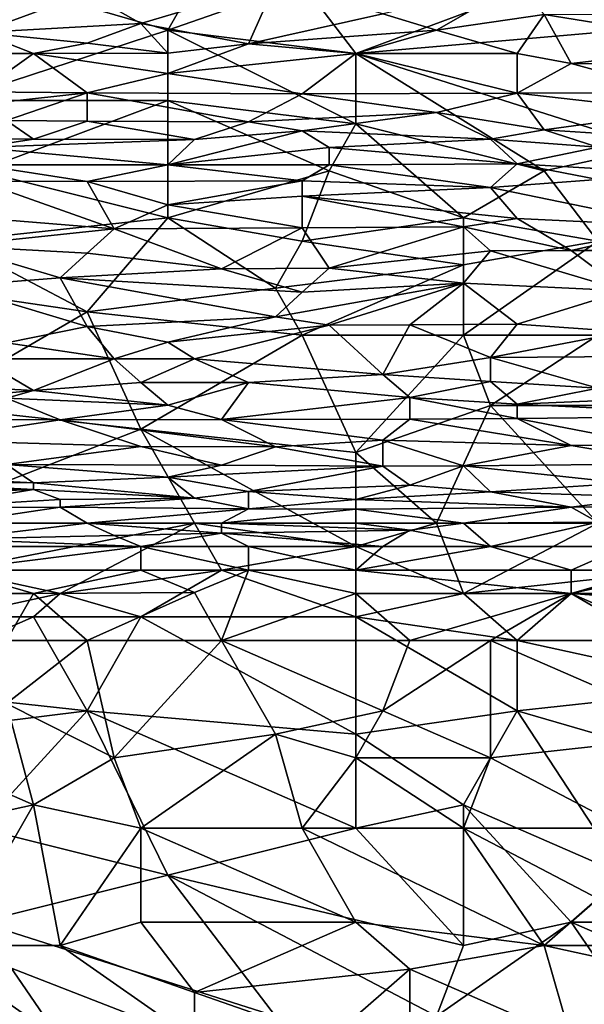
# Model space of a CAD drawing. Extents: x -161 to 11, y -10 to 160.
# Tile 269 of 499: x 0.0028 to 0.0967, y 0.069 to 0.2328. Entities that reach past the tile are written whole.
import ezdxf

# ---------------------------------------------------------------- set-up
doc = ezdxf.new("R2010")
doc.units = 0
doc.header["$MEASUREMENT"] = 0
doc.layers.get('0').update_dxf_attribs({"linetype": 'CONTINUOUS'})

msp = doc.modelspace()

# ---------------------------------------------------------------- linework, layer by layer
for points in [[(0.02739, 0.23107, 0.2692), (-0.00838, 0.21935, 0.26913), (0.00057, 0.23888, 0.26919)], [(-0.0039, 0.23909, 0.63555), (-0.0039, 0.23065, 0.61602), (0.01398, 0.23728, 0.63164)], [(0.00057, 0.23888, 0.26919), (0.03186, 0.23888, 0.26917), (0.02739, 0.23107, 0.2692)], [(0.01398, 0.23728, 0.63164), (0.02292, 0.23217, 0.61992), (0.04528, 0.23888, 0.63561)], [(0.02292, 0.23217, 0.61992), (0.04081, 0.22879, 0.61211), (0.04528, 0.23888, 0.63561)], [(0.02739, 0.23107, 0.2692), (0.03186, 0.23888, 0.26917), (0.04975, 0.23888, 0.26916)], [(0.05869, 0.22716, 0.26915), (0.02739, 0.23107, 0.2692), (0.04975, 0.23888, 0.26916)], [(0.06316, 0.23374, 0.62383), (0.04528, 0.23888, 0.63561), (0.04081, 0.22879, 0.61211)], [(0.04975, 0.23888, 0.26916), (0.08999, 0.23888, 0.26913), (0.05869, 0.22716, 0.26915)], [(0.08999, 0.23888, 0.26913), (0.1034, 0.23107, 0.26917), (0.05869, 0.22716, 0.26915)], [(0.0721, 0.23107, 0.6176), (0.08552, 0.23873, 0.63555), (0.06316, 0.23374, 0.62383)], [(0.0721, 0.23107, 0.6176), (0.08999, 0.23367, 0.62383), (0.08552, 0.23873, 0.63555)], [(0.08999, 0.23888, 0.26913), (0.10787, 0.23888, 0.26913), (0.1034, 0.23107, 0.26917)], [(0.02292, 0.23217, 0.61992), (0.01398, 0.23728, 0.63164), (-0.0039, 0.23065, 0.61602)], [(0.06316, 0.23374, 0.62383), (0.04081, 0.22879, 0.61211), (0.0721, 0.23107, 0.6176)], [(0.08552, 0.22716, 0.60831), (0.08999, 0.23367, 0.62383), (0.0721, 0.23107, 0.6176)], [(0.08552, 0.22716, 0.60831), (0.09446, 0.22548, 0.6043), (0.08999, 0.23367, 0.62383)], [(0.08999, 0.23367, 0.62383), (0.12128, 0.22863, 0.61211), (0.12128, 0.23354, 0.62383)], [(0.12128, 0.22863, 0.61211), (0.08999, 0.23367, 0.62383), (0.09446, 0.22548, 0.6043)], [(0.02739, 0.23107, 0.2692), (0.02739, 0.21935, 0.26914), (-0.00838, 0.21935, 0.26913)], [(0.02292, 0.23217, 0.61992), (-0.0039, 0.23065, 0.61602), (0.01398, 0.22886, 0.61211)], [(0.01398, 0.22886, 0.61211), (0.02739, 0.22721, 0.60821), (0.02292, 0.23217, 0.61992)], [(0.04081, 0.22879, 0.61211), (0.02292, 0.23217, 0.61992), (0.02739, 0.22721, 0.60821)], [(0.05869, 0.22716, 0.26915), (0.05869, 0.21544, 0.2691), (0.02739, 0.23107, 0.2692)], [(0.05869, 0.21544, 0.2691), (0.02739, 0.21935, 0.26914), (0.02739, 0.23107, 0.2692)], [(0.0721, 0.23107, 0.6176), (0.04081, 0.22879, 0.61211), (0.05869, 0.22716, 0.60823)], [(0.0721, 0.23107, 0.6176), (0.05869, 0.22716, 0.60823), (0.08552, 0.22716, 0.60831)], [(0.05869, 0.22716, 0.26915), (0.1034, 0.23107, 0.26917), (0.10787, 0.21154, 0.26909)], [(0.00504, 0.22716, 0.60783), (-0.0039, 0.23065, 0.61602), (-0.01285, 0.22716, 0.60746)], [(-0.0039, 0.23065, 0.61602), (0.00504, 0.22716, 0.60783), (0.01398, 0.22886, 0.61211)], [(0.02739, 0.22721, 0.60821), (0.01398, 0.22886, 0.61211), (0.00504, 0.22716, 0.60783)], [(0.02739, 0.22721, 0.60821), (0.02739, 0.22384, 0.60039), (0.04081, 0.22879, 0.61211)], [(0.05869, 0.22716, 0.60823), (0.04081, 0.22879, 0.61211), (0.02739, 0.22384, 0.60039)], [(0.09446, 0.22548, 0.6043), (0.11681, 0.22546, 0.6043), (0.12128, 0.22863, 0.61211)], [(-0.01285, 0.22716, 0.60746), (-0.0039, 0.22076, 0.59258), (0.00504, 0.22716, 0.60783)], [(-0.0039, 0.22076, 0.59258), (0.01398, 0.2206, 0.59258), (0.00504, 0.22716, 0.60783)], [(0.00504, 0.22716, 0.60783), (0.02739, 0.22384, 0.60039), (0.02739, 0.22721, 0.60821)], [(0.00504, 0.22716, 0.60783), (0.01398, 0.2206, 0.59258), (0.02739, 0.22384, 0.60039)], [(0.02739, 0.22384, 0.60039), (0.04975, 0.22047, 0.59258), (0.05869, 0.22716, 0.60823)], [(0.05869, 0.22716, 0.60823), (0.04975, 0.22047, 0.59258), (0.08552, 0.22058, 0.59258)], [(0.05869, 0.22716, 0.60823), (0.08552, 0.22058, 0.59258), (0.08552, 0.22716, 0.60831)], [(0.05869, 0.21544, 0.2691), (0.05869, 0.22716, 0.26915), (0.08999, 0.20763, 0.26908)], [(0.10787, 0.21154, 0.26909), (0.08999, 0.20763, 0.26908), (0.05869, 0.22716, 0.26915)], [(0.08552, 0.22716, 0.60831), (0.08552, 0.22058, 0.59258), (0.09446, 0.22548, 0.6043)], [(0.11234, 0.22064, 0.59258), (0.09446, 0.22548, 0.6043), (0.08552, 0.22058, 0.59258)], [(0.11234, 0.22064, 0.59258), (0.11681, 0.22546, 0.6043), (0.09446, 0.22548, 0.6043)], [(0.02739, 0.22384, 0.60039), (0.01398, 0.2206, 0.59258), (0.04975, 0.22047, 0.59258)], [(-0.0039, 0.22076, 0.59258), (-0.01285, 0.21767, 0.58477), (0.01398, 0.2206, 0.59258)], [(-0.01285, 0.21767, 0.58477), (0.00057, 0.21599, 0.58086), (0.01398, 0.2206, 0.59258)], [(0.01398, 0.21589, 0.58086), (0.01398, 0.2206, 0.59258), (0.00057, 0.21599, 0.58086)], [(0.01398, 0.2206, 0.59258), (0.04081, 0.21579, 0.58086), (0.04975, 0.22047, 0.59258)], [(0.01398, 0.2206, 0.59258), (0.01398, 0.21589, 0.58086), (0.04081, 0.21579, 0.58086)], [(0.04975, 0.22047, 0.59258), (0.04081, 0.21579, 0.58086), (0.0721, 0.21737, 0.58477)], [(0.08552, 0.22058, 0.59258), (0.04975, 0.22047, 0.59258), (0.0721, 0.21737, 0.58477)], [(0.0721, 0.21737, 0.58477), (0.08999, 0.21444, 0.57696), (0.08552, 0.22058, 0.59258)], [(0.08552, 0.22058, 0.59258), (0.11234, 0.21753, 0.58477), (0.11234, 0.22064, 0.59258)], [(0.08552, 0.22058, 0.59258), (0.08999, 0.21444, 0.57696), (0.11234, 0.21753, 0.58477)], [(0.02739, 0.21935, 0.26914), (-0.0039, 0.20763, 0.26909), (-0.00838, 0.21935, 0.26913)], [(-0.0039, 0.20763, 0.26909), (0.02739, 0.21935, 0.26914), (0.02739, 0.19982, 0.26902)], [(0.02739, 0.21935, 0.26914), (0.05869, 0.21544, 0.2691), (0.05422, 0.20763, 0.26909)], [(0.05422, 0.20763, 0.26909), (0.02739, 0.19982, 0.26902), (0.02739, 0.21935, 0.26914)], [(0.04081, 0.21579, 0.58086), (0.04975, 0.21429, 0.57696), (0.0721, 0.21737, 0.58477)], [(0.04975, 0.21429, 0.57696), (0.08104, 0.21293, 0.57305), (0.0721, 0.21737, 0.58477)], [(0.08999, 0.21444, 0.57696), (0.0721, 0.21737, 0.58477), (0.08104, 0.21293, 0.57305)], [(0.08999, 0.21444, 0.57696), (0.11234, 0.213, 0.57305), (0.11234, 0.21753, 0.58477)], [(-0.0039, 0.21296, 0.57305), (0.00504, 0.21291, 0.57305), (0.00057, 0.21599, 0.58086)], [(0.00057, 0.21599, 0.58086), (0.00504, 0.21291, 0.57305), (0.01398, 0.21589, 0.58086)], [(0.03186, 0.21286, 0.57305), (0.01398, 0.21589, 0.58086), (0.00504, 0.21291, 0.57305)], [(0.01398, 0.21589, 0.58086), (0.03186, 0.21286, 0.57305), (0.04081, 0.21579, 0.58086)], [(0.04975, 0.21429, 0.57696), (0.04081, 0.21579, 0.58086), (0.03186, 0.21286, 0.57305)], [(0.05869, 0.21544, 0.2691), (0.07657, 0.19982, 0.26898), (0.05422, 0.20763, 0.26909)], [(0.08999, 0.20763, 0.26908), (0.07657, 0.19982, 0.26898), (0.05869, 0.21544, 0.2691)], [(0.02739, 0.20861, 0.56133), (0.05422, 0.21154, 0.56959), (0.04975, 0.21429, 0.57696)], [(0.03186, 0.21286, 0.57305), (0.02739, 0.20861, 0.56133), (0.04975, 0.21429, 0.57696)], [(0.08104, 0.21293, 0.57305), (0.04975, 0.21429, 0.57696), (0.05422, 0.21154, 0.56959)], [(0.08999, 0.21444, 0.57696), (0.08104, 0.21293, 0.57305), (0.09893, 0.21155, 0.56914)], [(0.08999, 0.21444, 0.57696), (0.09893, 0.21155, 0.56914), (0.11234, 0.213, 0.57305)], [(-0.0039, 0.21296, 0.57305), (-0.0039, 0.21154, 0.56929), (0.00504, 0.21291, 0.57305)], [(-0.0039, 0.21154, 0.56929), (0.03186, 0.21286, 0.57305), (0.00504, 0.21291, 0.57305)], [(-0.0039, 0.21154, 0.56929), (0.02739, 0.20861, 0.56133), (0.03186, 0.21286, 0.57305)], [(-0.0039, 0.21154, 0.56929), (-0.0039, 0.20865, 0.56133), (0.02739, 0.20861, 0.56133)], [(0.02739, 0.20861, 0.56133), (0.05422, 0.20863, 0.56133), (0.05422, 0.21154, 0.56959)], [(0.08552, 0.20878, 0.56133), (0.08104, 0.21293, 0.57305), (0.05422, 0.21154, 0.56959)], [(0.05422, 0.21154, 0.56959), (0.05422, 0.20863, 0.56133), (0.08552, 0.20878, 0.56133)], [(0.09893, 0.21155, 0.56914), (0.08104, 0.21293, 0.57305), (0.08552, 0.20878, 0.56133)], [(0.08552, 0.20878, 0.56133), (0.10787, 0.20746, 0.55742), (0.09893, 0.21155, 0.56914)], [(0.09893, 0.19591, 0.26891), (0.08999, 0.20763, 0.26908), (0.10787, 0.21154, 0.26909)], [(0.02739, 0.20861, 0.56133), (-0.0039, 0.20865, 0.56133), (0.01398, 0.20589, 0.55352)], [(0.01398, 0.20589, 0.55352), (-0.0039, 0.20865, 0.56133), (-0.0039, 0.20592, 0.55352)], [(0.02739, 0.20861, 0.56133), (0.01398, 0.20589, 0.55352), (0.04975, 0.206, 0.55352)], [(0.02739, 0.20861, 0.56133), (0.04975, 0.206, 0.55352), (0.05422, 0.20863, 0.56133)], [(0.05422, 0.20863, 0.56133), (0.04975, 0.206, 0.55352), (0.08104, 0.20484, 0.54961)], [(0.08104, 0.20484, 0.54961), (0.08552, 0.20878, 0.56133), (0.05422, 0.20863, 0.56133)], [(0.08552, 0.20878, 0.56133), (0.08104, 0.20484, 0.54961), (0.09893, 0.20617, 0.55352)], [(0.08552, 0.20878, 0.56133), (0.09893, 0.20617, 0.55352), (0.10787, 0.20746, 0.55742)], [(0.02739, 0.19982, 0.26902), (-0.00838, 0.19591, 0.26895), (-0.0039, 0.20763, 0.26909)], [(0.02739, 0.19982, 0.26902), (0.05422, 0.20763, 0.26909), (0.04975, 0.19591, 0.26895)], [(0.07657, 0.19982, 0.26898), (0.04975, 0.19591, 0.26895), (0.05422, 0.20763, 0.26909)], [(0.07657, 0.19982, 0.26898), (0.08999, 0.20763, 0.26908), (0.09893, 0.19591, 0.26891)], [(-0.01285, 0.20055, 0.53789), (0.01845, 0.198, 0.53008), (-0.0039, 0.20592, 0.55352)], [(-0.0039, 0.20592, 0.55352), (0.01845, 0.198, 0.53008), (0.01398, 0.20589, 0.55352)], [(0.04975, 0.206, 0.55352), (0.01398, 0.20589, 0.55352), (0.02739, 0.202, 0.5418)], [(0.01398, 0.20589, 0.55352), (0.01845, 0.198, 0.53008), (0.02739, 0.202, 0.5418)], [(0.04975, 0.20343, 0.54571), (0.04975, 0.206, 0.55352), (0.02739, 0.202, 0.5418)], [(0.04975, 0.206, 0.55352), (0.04975, 0.20343, 0.54571), (0.08104, 0.20484, 0.54961)], [(0.04975, 0.20343, 0.54571), (0.08552, 0.19971, 0.53399), (0.08104, 0.20484, 0.54961)], [(0.11234, 0.19842, 0.53008), (0.09893, 0.20617, 0.55352), (0.08104, 0.20484, 0.54961)], [(0.08104, 0.20484, 0.54961), (0.08552, 0.19971, 0.53399), (0.11234, 0.19842, 0.53008)], [(0.02739, 0.202, 0.5418), (0.04975, 0.19817, 0.53008), (0.04975, 0.20343, 0.54571)], [(0.04975, 0.20343, 0.54571), (0.07657, 0.19834, 0.53008), (0.08552, 0.19971, 0.53399)], [(0.07657, 0.19834, 0.53008), (0.04975, 0.20343, 0.54571), (0.04975, 0.19817, 0.53008)], [(0.02739, 0.202, 0.5418), (0.01845, 0.198, 0.53008), (0.04975, 0.19817, 0.53008)], [(-0.01285, 0.20055, 0.53789), (-0.00838, 0.19516, 0.52227), (0.01845, 0.198, 0.53008)], [(0.02739, 0.19982, 0.26902), (0.01398, 0.18419, 0.26854), (-0.00838, 0.19591, 0.26895)], [(0.04528, 0.1881, 0.26869), (0.01398, 0.18419, 0.26854), (0.02739, 0.19982, 0.26902)], [(0.04975, 0.19591, 0.26895), (0.04528, 0.1881, 0.26869), (0.02739, 0.19982, 0.26902)], [(0.07657, 0.19982, 0.26898), (0.07657, 0.19201, 0.2688), (0.04975, 0.19591, 0.26895)], [(0.07657, 0.19834, 0.53008), (0.04975, 0.19817, 0.53008), (0.05422, 0.19145, 0.51055)], [(0.08104, 0.19434, 0.51836), (0.07657, 0.19834, 0.53008), (0.05422, 0.19145, 0.51055)], [(0.09893, 0.19591, 0.26891), (0.07657, 0.19201, 0.2688), (0.07657, 0.19982, 0.26898)], [(0.07657, 0.19834, 0.53008), (0.09446, 0.19441, 0.51836), (0.08552, 0.19971, 0.53399)], [(0.09446, 0.19441, 0.51836), (0.07657, 0.19834, 0.53008), (0.08104, 0.19434, 0.51836)], [(0.08552, 0.19971, 0.53399), (0.09446, 0.19441, 0.51836), (0.11234, 0.19842, 0.53008)], [(0.11234, 0.19842, 0.53008), (0.09446, 0.19441, 0.51836), (0.12576, 0.19438, 0.51836)], [(0.01398, 0.19392, 0.51836), (0.01845, 0.198, 0.53008), (-0.00838, 0.19516, 0.52227)], [(0.01398, 0.19392, 0.51836), (0.03633, 0.19134, 0.51055), (0.01845, 0.198, 0.53008)], [(0.01845, 0.198, 0.53008), (0.03633, 0.19134, 0.51055), (0.04975, 0.19817, 0.53008)], [(0.03633, 0.19134, 0.51055), (0.05422, 0.19145, 0.51055), (0.04975, 0.19817, 0.53008)], [(-0.01285, 0.1881, 0.26867), (-0.00838, 0.19591, 0.26895), (0.01398, 0.18419, 0.26854)], [(-0.00838, 0.19516, 0.52227), (0.00951, 0.18984, 0.50664), (0.01398, 0.19392, 0.51836)], [(-0.00838, 0.19516, 0.52227), (-0.00838, 0.18845, 0.50274), (0.00951, 0.18984, 0.50664)], [(0.07657, 0.19201, 0.2688), (0.04528, 0.1881, 0.26869), (0.04975, 0.19591, 0.26895)], [(0.09893, 0.19591, 0.26891), (0.09893, 0.18029, 0.26828), (0.07657, 0.18029, 0.26831)], [(0.07657, 0.18029, 0.26831), (0.07657, 0.19201, 0.2688), (0.09893, 0.19591, 0.26891)], [(0.03633, 0.19134, 0.51055), (0.01398, 0.19392, 0.51836), (0.00951, 0.18984, 0.50664)], [(0.05422, 0.19145, 0.51055), (0.07657, 0.18896, 0.50274), (0.08104, 0.19434, 0.51836)], [(0.08104, 0.19434, 0.51836), (0.07657, 0.18896, 0.50274), (0.1034, 0.18768, 0.49883)], [(0.08104, 0.19434, 0.51836), (0.1034, 0.18768, 0.49883), (0.09446, 0.19441, 0.51836)], [(0.09446, 0.19441, 0.51836), (0.1034, 0.18768, 0.49883), (0.12576, 0.19438, 0.51836)], [(0.04975, 0.18029, 0.26832), (0.04528, 0.1881, 0.26869), (0.07657, 0.19201, 0.2688)], [(0.07657, 0.19201, 0.2688), (0.07657, 0.18029, 0.26831), (0.04975, 0.18029, 0.26832)], [(0.03633, 0.19134, 0.51055), (0.00951, 0.18984, 0.50664), (0.04975, 0.18747, 0.49883)], [(0.04975, 0.18747, 0.49883), (0.05422, 0.19145, 0.51055), (0.03633, 0.19134, 0.51055)], [(0.05422, 0.19145, 0.51055), (0.04975, 0.18747, 0.49883), (0.07657, 0.18896, 0.50274)], [(0.01398, 0.18172, 0.48321), (0.00951, 0.18984, 0.50664), (-0.00838, 0.18845, 0.50274)], [(0.01398, 0.18172, 0.48321), (-0.00838, 0.18845, 0.50274), (0.00057, 0.17904, 0.47539)], [(0.00951, 0.18984, 0.50664), (0.04528, 0.18337, 0.48711), (0.04975, 0.18747, 0.49883)], [(0.04528, 0.18337, 0.48711), (0.00951, 0.18984, 0.50664), (0.01398, 0.18172, 0.48321)], [(0.04975, 0.18747, 0.49883), (0.04528, 0.18337, 0.48711), (0.07657, 0.18896, 0.50274)], [(0.04528, 0.18337, 0.48711), (0.05422, 0.18196, 0.48321), (0.07657, 0.18896, 0.50274)], [(0.05422, 0.18196, 0.48321), (0.06763, 0.18203, 0.48321), (0.07657, 0.18896, 0.50274)], [(0.08552, 0.18214, 0.48321), (0.07657, 0.18896, 0.50274), (0.06763, 0.18203, 0.48321)], [(0.1034, 0.18768, 0.49883), (0.07657, 0.18896, 0.50274), (0.08552, 0.18214, 0.48321)], [(0.01398, 0.18419, 0.26854), (-0.01285, 0.16857, 0.26774), (-0.01285, 0.1881, 0.26867)], [(0.04528, 0.1881, 0.26869), (0.04975, 0.18029, 0.26832), (0.01398, 0.18419, 0.26854)], [(0.1034, 0.18083, 0.4793), (0.1034, 0.18768, 0.49883), (0.08552, 0.18214, 0.48321)], [(-0.01285, 0.16857, 0.26774), (0.01398, 0.18419, 0.26854), (0.02292, 0.16466, 0.26751)], [(0.04975, 0.18029, 0.26832), (0.02292, 0.16466, 0.26751), (0.01398, 0.18419, 0.26854)], [(0.01398, 0.18172, 0.48321), (0.02739, 0.17912, 0.47539), (0.04528, 0.18337, 0.48711)], [(0.05422, 0.18196, 0.48321), (0.04528, 0.18337, 0.48711), (0.02739, 0.17912, 0.47539)], [(0.02739, 0.17912, 0.47539), (0.03184, 0.17638, 0.46758), (0.05422, 0.18196, 0.48321)], [(0.06316, 0.17377, 0.45977), (0.05422, 0.18196, 0.48321), (0.03184, 0.17638, 0.46758)], [(0.05422, 0.18196, 0.48321), (0.06316, 0.17377, 0.45977), (0.06763, 0.18203, 0.48321)], [(0.08104, 0.17658, 0.46758), (0.06763, 0.18203, 0.48321), (0.06316, 0.17377, 0.45977)], [(0.06763, 0.18203, 0.48321), (0.08104, 0.17658, 0.46758), (0.08552, 0.18214, 0.48321)], [(0.08552, 0.18214, 0.48321), (0.08104, 0.17658, 0.46758), (0.1034, 0.18083, 0.4793)], [(0.00057, 0.17904, 0.47539), (0.01845, 0.17638, 0.46764), (0.01398, 0.18172, 0.48321)], [(0.01398, 0.18172, 0.48321), (0.01845, 0.17638, 0.46764), (0.02739, 0.17912, 0.47539)], [(0.02292, 0.16466, 0.26751), (0.04975, 0.18029, 0.26832), (0.05869, 0.16076, 0.26725)], [(0.05869, 0.16076, 0.26725), (0.04975, 0.18029, 0.26832), (0.07657, 0.18029, 0.26831)], [(0.08104, 0.16857, 0.26768), (0.05869, 0.16076, 0.26725), (0.07657, 0.18029, 0.26831)], [(0.08104, 0.16857, 0.26768), (0.07657, 0.18029, 0.26831), (0.09893, 0.18029, 0.26828)], [(0.11234, 0.17681, 0.46758), (0.1034, 0.18083, 0.4793), (0.08104, 0.17658, 0.46758)], [(0.09893, 0.18029, 0.26828), (0.09893, 0.16857, 0.26765), (0.08104, 0.16857, 0.26768)], [(0.00057, 0.17904, 0.47539), (-0.0039, 0.17638, 0.46768), (0.01845, 0.17638, 0.46764)], [(0.03184, 0.17638, 0.46758), (0.02739, 0.17912, 0.47539), (0.01845, 0.17638, 0.46764)], [(-0.02179, 0.17251, 0.45586), (0.00504, 0.17109, 0.45196), (-0.0039, 0.17638, 0.46768)], [(0.00504, 0.17109, 0.45196), (0.01845, 0.17638, 0.46764), (-0.0039, 0.17638, 0.46768)], [(0.00504, 0.17109, 0.45196), (0.02292, 0.1724, 0.45586), (0.01845, 0.17638, 0.46764)], [(0.01845, 0.17638, 0.46764), (0.02292, 0.1724, 0.45586), (0.03184, 0.17638, 0.46758)], [(0.04081, 0.1724, 0.45586), (0.03184, 0.17638, 0.46758), (0.02292, 0.1724, 0.45586)], [(0.03184, 0.17638, 0.46758), (0.04081, 0.1724, 0.45586), (0.06316, 0.17377, 0.45977)], [(0.06316, 0.17377, 0.45977), (0.08104, 0.17259, 0.45586), (0.08104, 0.17658, 0.46758)], [(0.08104, 0.17658, 0.46758), (0.09893, 0.17147, 0.45196), (0.11234, 0.17681, 0.46758)], [(0.09893, 0.17147, 0.45196), (0.08104, 0.17658, 0.46758), (0.08104, 0.17259, 0.45586)], [(0.06763, 0.16991, 0.44805), (0.06316, 0.17377, 0.45977), (0.04081, 0.1724, 0.45586)], [(0.08104, 0.17259, 0.45586), (0.06316, 0.17377, 0.45977), (0.06763, 0.16991, 0.44805)], [(-0.02179, 0.17251, 0.45586), (-0.00838, 0.16984, 0.44805), (0.00504, 0.17109, 0.45196)], [(0.00504, 0.17109, 0.45196), (0.02739, 0.16863, 0.44414), (0.02292, 0.1724, 0.45586)], [(0.02292, 0.1724, 0.45586), (0.02739, 0.16863, 0.44414), (0.04081, 0.1724, 0.45586)], [(0.02739, 0.16863, 0.44414), (0.03633, 0.16627, 0.43633), (0.04081, 0.1724, 0.45586)], [(0.04081, 0.1724, 0.45586), (0.03633, 0.16627, 0.43633), (0.06763, 0.16991, 0.44805)], [(0.06763, 0.16991, 0.44805), (0.08552, 0.16883, 0.44414), (0.08104, 0.17259, 0.45586)], [(0.08104, 0.17259, 0.45586), (0.08552, 0.16883, 0.44414), (0.09893, 0.17147, 0.45196)], [(0.00504, 0.17109, 0.45196), (-0.00838, 0.16984, 0.44805), (0.00057, 0.16982, 0.44805)], [(0.02739, 0.16863, 0.44414), (0.00504, 0.17109, 0.45196), (0.00057, 0.16982, 0.44805)], [(0.09893, 0.17147, 0.45196), (0.08552, 0.16883, 0.44414), (0.12576, 0.17052, 0.44805)], [(0.08552, 0.16883, 0.44414), (0.12576, 0.16687, 0.43633), (0.12576, 0.17052, 0.44805)], [(-0.01732, 0.16625, 0.43633), (0.00951, 0.16621, 0.43633), (0.00057, 0.16982, 0.44805)], [(0.00057, 0.16982, 0.44805), (0.00951, 0.16621, 0.43633), (0.02739, 0.16863, 0.44414)], [(0.03633, 0.16627, 0.43633), (0.06763, 0.16631, 0.43633), (0.06763, 0.16991, 0.44805)], [(0.06763, 0.16991, 0.44805), (0.08552, 0.16644, 0.43633), (0.08552, 0.16883, 0.44414)], [(0.08552, 0.16644, 0.43633), (0.06763, 0.16991, 0.44805), (0.06763, 0.16631, 0.43633)], [(0.12576, 0.16687, 0.43633), (0.08552, 0.16883, 0.44414), (0.08552, 0.16644, 0.43633)], [(0.02292, 0.16466, 0.26751), (-0.01732, 0.14904, 0.26656), (-0.01285, 0.16857, 0.26774)], [(0.03633, 0.16627, 0.43633), (0.02739, 0.16863, 0.44414), (0.00951, 0.16621, 0.43633)], [(0.05869, 0.16076, 0.26725), (0.08104, 0.16857, 0.26768), (0.0721, 0.14904, 0.26652)], [(0.09893, 0.14904, 0.2665), (0.0721, 0.14904, 0.26652), (0.08104, 0.16857, 0.26768)], [(0.09893, 0.16857, 0.26765), (0.09893, 0.14904, 0.2665), (0.08104, 0.16857, 0.26768)], [(-0.01732, 0.16625, 0.43633), (-0.01285, 0.16285, 0.42461), (0.00951, 0.16621, 0.43633)], [(-0.01285, 0.16285, 0.42461), (0.02292, 0.16177, 0.42071), (0.00951, 0.16621, 0.43633)], [(0.00951, 0.16621, 0.43633), (0.04528, 0.16174, 0.42071), (0.03633, 0.16627, 0.43633)], [(0.04528, 0.16174, 0.42071), (0.00951, 0.16621, 0.43633), (0.02292, 0.16177, 0.42071)], [(0.03633, 0.16627, 0.43633), (0.06316, 0.16285, 0.42461), (0.06763, 0.16631, 0.43633)], [(0.06316, 0.16285, 0.42461), (0.03633, 0.16627, 0.43633), (0.04528, 0.16174, 0.42071)], [(0.09446, 0.16194, 0.42071), (0.06763, 0.16631, 0.43633), (0.06316, 0.16285, 0.42461)], [(0.06763, 0.16631, 0.43633), (0.09446, 0.16194, 0.42071), (0.08552, 0.16644, 0.43633)], [(0.08552, 0.16644, 0.43633), (0.10787, 0.16209, 0.42071), (0.12576, 0.16687, 0.43633)], [(0.10787, 0.16209, 0.42071), (0.08552, 0.16644, 0.43633), (0.09446, 0.16194, 0.42071)], [(-0.01732, 0.14904, 0.26656), (0.02292, 0.16466, 0.26751), (0.03186, 0.14904, 0.26655)], [(0.02292, 0.16466, 0.26751), (0.05869, 0.16076, 0.26725), (0.05869, 0.14513, 0.26631)], [(0.05869, 0.14513, 0.26631), (0.03186, 0.14904, 0.26655), (0.02292, 0.16466, 0.26751)], [(0.02292, 0.16177, 0.42071), (-0.01285, 0.16285, 0.42461), (0.00057, 0.15879, 0.40899)], [(0.04528, 0.16174, 0.42071), (0.06316, 0.15852, 0.40899), (0.06316, 0.16285, 0.42461)], [(0.06316, 0.16285, 0.42461), (0.07657, 0.15857, 0.40899), (0.09446, 0.16194, 0.42071)], [(0.06316, 0.15852, 0.40899), (0.07657, 0.15857, 0.40899), (0.06316, 0.16285, 0.42461)], [(0.02292, 0.16177, 0.42071), (0.00057, 0.15879, 0.40899), (0.03633, 0.15864, 0.40899)], [(0.03633, 0.15864, 0.40899), (0.04528, 0.16174, 0.42071), (0.02292, 0.16177, 0.42071)], [(0.06316, 0.15852, 0.40899), (0.04528, 0.16174, 0.42071), (0.03633, 0.15864, 0.40899)], [(0.0721, 0.14904, 0.26652), (0.05869, 0.14513, 0.26631), (0.05869, 0.16076, 0.26725)], [(0.11234, 0.1589, 0.40899), (0.09446, 0.16194, 0.42071), (0.07657, 0.15857, 0.40899)], [(0.09446, 0.16194, 0.42071), (0.11234, 0.1589, 0.40899), (0.10787, 0.16209, 0.42071)], [(-0.01732, 0.15685, 0.40121), (0.00504, 0.15575, 0.39727), (0.00057, 0.15879, 0.40899)], [(0.00057, 0.15879, 0.40899), (0.02739, 0.15667, 0.40117), (0.03633, 0.15864, 0.40899)], [(0.00057, 0.15879, 0.40899), (0.00504, 0.15575, 0.39727), (0.02739, 0.15667, 0.40117)], [(0.06316, 0.15852, 0.40899), (0.03633, 0.15864, 0.40899), (0.02739, 0.15667, 0.40117)], [(0.02739, 0.15667, 0.40117), (0.04081, 0.15431, 0.39336), (0.06316, 0.15852, 0.40899)], [(0.04081, 0.15431, 0.39336), (0.06763, 0.15535, 0.39727), (0.06316, 0.15852, 0.40899)], [(0.06763, 0.15535, 0.39727), (0.07657, 0.15857, 0.40899), (0.06316, 0.15852, 0.40899)], [(0.06763, 0.15535, 0.39727), (0.08104, 0.15424, 0.39336), (0.07657, 0.15857, 0.40899)], [(0.07657, 0.15857, 0.40899), (0.1034, 0.15567, 0.39727), (0.11234, 0.1589, 0.40899)], [(0.1034, 0.15567, 0.39727), (0.07657, 0.15857, 0.40899), (0.08104, 0.15424, 0.39336)], [(-0.01732, 0.15577, 0.39727), (-0.02626, 0.15461, 0.39336), (0.00504, 0.15462, 0.39336)], [(0.00504, 0.15575, 0.39727), (-0.01732, 0.15685, 0.40121), (-0.01732, 0.15577, 0.39727)], [(-0.01732, 0.15577, 0.39727), (0.00504, 0.15462, 0.39336), (0.00504, 0.15575, 0.39727)], [(0.00504, 0.15575, 0.39727), (0.03186, 0.15317, 0.38946), (0.02739, 0.15667, 0.40117)], [(0.03186, 0.15317, 0.38946), (0.00504, 0.15575, 0.39727), (0.00504, 0.15462, 0.39336)], [(0.02739, 0.15667, 0.40117), (0.03186, 0.15317, 0.38946), (0.04081, 0.15431, 0.39336)], [(0.10787, 0.15335, 0.38946), (0.1034, 0.15567, 0.39727), (0.08104, 0.15424, 0.39336)], [(0.00504, 0.15462, 0.39336), (-0.02626, 0.15461, 0.39336), (-0.02626, 0.15337, 0.38946)], [(-0.02626, 0.15337, 0.38946), (-0.01285, 0.15163, 0.38555), (0.00504, 0.15462, 0.39336)], [(0.00951, 0.15294, 0.3884), (0.00504, 0.15462, 0.39336), (-0.01285, 0.15163, 0.38555)], [(0.03186, 0.15317, 0.38946), (0.00504, 0.15462, 0.39336), (0.00951, 0.15294, 0.3884)], [(0.03186, 0.15317, 0.38946), (0.04081, 0.15139, 0.38555), (0.04081, 0.15431, 0.39336)], [(0.04081, 0.15431, 0.39336), (0.05869, 0.15294, 0.38946), (0.06763, 0.15535, 0.39727)], [(0.04081, 0.15431, 0.39336), (0.04081, 0.15139, 0.38555), (0.05869, 0.15294, 0.38946)], [(0.06763, 0.15535, 0.39727), (0.05869, 0.15294, 0.38946), (0.08104, 0.15424, 0.39336)], [(0.08104, 0.15424, 0.39336), (0.05869, 0.15294, 0.38946), (0.09446, 0.15166, 0.38555)], [(0.10787, 0.15335, 0.38946), (0.08104, 0.15424, 0.39336), (0.09446, 0.15166, 0.38555)], [(0.00951, 0.15165, 0.38555), (0.00951, 0.15294, 0.3884), (-0.01285, 0.15163, 0.38555)], [(0.03186, 0.15317, 0.38946), (0.00951, 0.15294, 0.3884), (0.00951, 0.15165, 0.38555)], [(0.03186, 0.15317, 0.38946), (0.00951, 0.15165, 0.38555), (0.04081, 0.15139, 0.38555)], [(0.04081, 0.15139, 0.38555), (0.05869, 0.15133, 0.38555), (0.05869, 0.15294, 0.38946)], [(0.05869, 0.15294, 0.38946), (0.05869, 0.15133, 0.38555), (0.09446, 0.15166, 0.38555)], [(0.11234, 0.15198, 0.38555), (0.10787, 0.15335, 0.38946), (0.09446, 0.15166, 0.38555)], [(0.00951, 0.15165, 0.38555), (-0.01285, 0.15163, 0.38555), (-0.00838, 0.14904, 0.38261)], [(0.00951, 0.15165, 0.38555), (-0.00838, 0.14904, 0.38261), (0.01398, 0.14904, 0.38251)], [(0.00951, 0.15165, 0.38555), (0.01398, 0.14904, 0.38251), (0.04081, 0.15139, 0.38555)], [(0.01398, 0.14904, 0.38251), (0.03633, 0.14904, 0.38242), (0.04081, 0.15139, 0.38555)], [(0.04081, 0.15139, 0.38555), (0.03633, 0.14904, 0.38242), (0.05869, 0.15133, 0.38555)], [(0.03633, 0.14904, 0.38242), (0.05869, 0.14904, 0.38234), (0.05869, 0.15133, 0.38555)], [(0.07657, 0.14904, 0.38211), (0.09446, 0.15166, 0.38555), (0.05869, 0.15133, 0.38555)], [(0.07657, 0.14904, 0.38211), (0.05869, 0.15133, 0.38555), (0.05869, 0.14904, 0.38234)], [(0.07657, 0.14904, 0.38211), (0.09893, 0.14918, 0.38164), (0.09446, 0.15166, 0.38555)], [(0.09446, 0.15166, 0.38555), (0.09893, 0.14918, 0.38164), (0.11234, 0.15198, 0.38555)], [(0.08104, 0.14513, 0.38056), (0.09893, 0.14918, 0.38164), (0.07657, 0.14904, 0.38211)], [(0.1034, 0.14513, 0.38018), (0.09893, 0.14918, 0.38164), (0.08104, 0.14513, 0.38056)], [(0.03186, 0.14904, 0.26655), (-0.00838, 0.14122, 0.26614), (-0.01732, 0.14904, 0.26656)], [(0.01398, 0.14904, 0.38251), (-0.00838, 0.14904, 0.38261), (-0.00838, 0.14634, 0.38164)], [(0.01398, 0.14904, 0.38251), (-0.00838, 0.14634, 0.38164), (0.01845, 0.14694, 0.38164)], [(-0.00838, 0.14122, 0.26614), (0.03186, 0.14904, 0.26655), (0.00951, 0.13732, 0.26601)], [(0.03186, 0.14904, 0.26655), (0.03633, 0.14122, 0.26614), (0.00951, 0.13732, 0.26601)], [(0.03633, 0.14733, 0.38164), (0.03633, 0.14904, 0.38242), (0.01398, 0.14904, 0.38251)], [(0.03633, 0.14733, 0.38164), (0.01398, 0.14904, 0.38251), (0.01845, 0.14694, 0.38164)], [(0.03633, 0.14122, 0.26614), (0.03186, 0.14904, 0.26655), (0.05869, 0.14513, 0.26631)], [(0.05869, 0.14904, 0.38234), (0.03633, 0.14904, 0.38242), (0.06763, 0.14784, 0.38164)], [(0.03633, 0.14904, 0.38242), (0.03633, 0.14733, 0.38164), (0.06763, 0.14784, 0.38164)], [(0.06316, 0.14513, 0.38081), (0.06763, 0.14784, 0.38164), (0.03633, 0.14733, 0.38164)], [(0.06763, 0.14784, 0.38164), (0.07657, 0.14904, 0.38211), (0.05869, 0.14904, 0.38234)], [(0.05869, 0.14513, 0.26631), (0.0721, 0.14904, 0.26652), (0.07657, 0.13732, 0.266)], [(0.06316, 0.14513, 0.38081), (0.08104, 0.14513, 0.38056), (0.06763, 0.14784, 0.38164)], [(0.06763, 0.14784, 0.38164), (0.08104, 0.14513, 0.38056), (0.07657, 0.14904, 0.38211)], [(0.09893, 0.14904, 0.2665), (0.07657, 0.13732, 0.266), (0.0721, 0.14904, 0.26652)], [(0.09893, 0.14904, 0.2665), (0.11234, 0.14122, 0.26613), (0.07657, 0.13732, 0.266)], [(0.01845, 0.14694, 0.38164), (-0.00838, 0.14634, 0.38164), (0.02292, 0.14513, 0.38113)], [(0.02292, 0.14513, 0.38113), (-0.00838, 0.14634, 0.38164), (-0.00838, 0.14513, 0.38133)], [(0.02292, 0.14513, 0.38113), (0.03633, 0.14733, 0.38164), (0.01845, 0.14694, 0.38164)], [(0.03633, 0.14733, 0.38164), (0.02292, 0.14513, 0.38113), (0.04081, 0.14513, 0.38095)], [(0.06316, 0.14513, 0.38081), (0.03633, 0.14733, 0.38164), (0.04081, 0.14513, 0.38095)], [(0.02292, 0.14513, 0.38113), (-0.00838, 0.14122, 0.38128), (0.02292, 0.14122, 0.38114)], [(-0.00838, 0.14513, 0.38133), (-0.00838, 0.14122, 0.38128), (0.02292, 0.14513, 0.38113)], [(0.04081, 0.14122, 0.38102), (0.04081, 0.14513, 0.38095), (0.02292, 0.14513, 0.38113)], [(0.04081, 0.14122, 0.38102), (0.02292, 0.14513, 0.38113), (0.02292, 0.14122, 0.38114)], [(0.03633, 0.14122, 0.26614), (0.05869, 0.14513, 0.26631), (0.05869, 0.13341, 0.26591)], [(0.05869, 0.14122, 0.38094), (0.06316, 0.14513, 0.38081), (0.04081, 0.14513, 0.38095)], [(0.05869, 0.14122, 0.38094), (0.04081, 0.14513, 0.38095), (0.04081, 0.14122, 0.38102)], [(0.05869, 0.14122, 0.38094), (0.09446, 0.14122, 0.38057), (0.08104, 0.14513, 0.38056)], [(0.08104, 0.14513, 0.38056), (0.06316, 0.14513, 0.38081), (0.05869, 0.14122, 0.38094)], [(0.07657, 0.13732, 0.266), (0.05869, 0.13341, 0.26591), (0.05869, 0.14513, 0.26631)], [(0.09446, 0.14122, 0.38057), (0.1034, 0.14513, 0.38018), (0.08104, 0.14513, 0.38056)], [(0.09446, 0.14122, 0.38057), (0.10787, 0.14122, 0.38043), (0.1034, 0.14513, 0.38018)], [(-0.00838, 0.14122, 0.38128), (-0.02179, 0.13732, 0.38187), (0.00504, 0.13732, 0.38179)], [(0.02292, 0.14122, 0.38114), (-0.00838, 0.14122, 0.38128), (0.00504, 0.13732, 0.38179)], [(0.00951, 0.13732, 0.26601), (-0.00838, 0.13341, 0.26592), (-0.00838, 0.14122, 0.26614)], [(0.02292, 0.14122, 0.38114), (0.00504, 0.13732, 0.38179), (0.03186, 0.13749, 0.38164)], [(0.03633, 0.14122, 0.26614), (0.02292, 0.13341, 0.26592), (0.00951, 0.13732, 0.26601)], [(0.03633, 0.14122, 0.26614), (0.05869, 0.13341, 0.26591), (0.02292, 0.13341, 0.26592)], [(0.02292, 0.14122, 0.38114), (0.03186, 0.13749, 0.38164), (0.04081, 0.14122, 0.38102)], [(0.04081, 0.14122, 0.38102), (0.03186, 0.13749, 0.38164), (0.03633, 0.12951, 0.38332)], [(0.05869, 0.13732, 0.38158), (0.04081, 0.14122, 0.38102), (0.03633, 0.12951, 0.38332)], [(0.05869, 0.13732, 0.38158), (0.05869, 0.14122, 0.38094), (0.04081, 0.14122, 0.38102)], [(0.09446, 0.13732, 0.38131), (0.09446, 0.14122, 0.38057), (0.05869, 0.14122, 0.38094)], [(0.05869, 0.14122, 0.38094), (0.05869, 0.13732, 0.38158), (0.09446, 0.13732, 0.38131)], [(0.07657, 0.13732, 0.266), (0.11234, 0.14122, 0.26613), (0.09446, 0.13732, 0.266)], [(0.11234, 0.14122, 0.26613), (0.14811, 0.13732, 0.266), (0.09446, 0.13732, 0.266)], [(0.10787, 0.14122, 0.38043), (0.09446, 0.14122, 0.38057), (0.09446, 0.13732, 0.38131)], [(0.11234, 0.12951, 0.38273), (0.10787, 0.14122, 0.38043), (0.09446, 0.13732, 0.38131)], [(0.00057, 0.12951, 0.38349), (0.00504, 0.13732, 0.38179), (-0.02179, 0.13732, 0.38187)], [(0.00951, 0.13732, 0.26601), (0.00504, 0.13341, 0.26593), (-0.00838, 0.13341, 0.26592)], [(0.00504, 0.13732, 0.38179), (0.00057, 0.12951, 0.38349), (0.01398, 0.12951, 0.38345)], [(0.01398, 0.12951, 0.38345), (0.03186, 0.13749, 0.38164), (0.00504, 0.13732, 0.38179)], [(0.00951, 0.13732, 0.26601), (0.02292, 0.13341, 0.26592), (0.00504, 0.13341, 0.26593)], [(0.01398, 0.12951, 0.38345), (0.03633, 0.12951, 0.38332), (0.03186, 0.13749, 0.38164)], [(0.03633, 0.12951, 0.38332), (0.06763, 0.12951, 0.38318), (0.05869, 0.13732, 0.38158)], [(0.06763, 0.12951, 0.38318), (0.09446, 0.13732, 0.38131), (0.05869, 0.13732, 0.38158)], [(0.07657, 0.13732, 0.266), (0.08552, 0.12951, 0.26591), (0.05869, 0.13341, 0.26591)], [(0.08104, 0.12951, 0.38307), (0.09446, 0.13732, 0.38131), (0.06763, 0.12951, 0.38318)], [(0.09446, 0.13732, 0.266), (0.08552, 0.12951, 0.26591), (0.07657, 0.13732, 0.266)], [(0.11234, 0.12951, 0.38273), (0.09446, 0.13732, 0.38131), (0.08104, 0.12951, 0.38307)], [(0.09446, 0.13732, 0.266), (0.10787, 0.12951, 0.2659), (0.08552, 0.12951, 0.26591)], [(0.09446, 0.13732, 0.266), (0.14811, 0.13732, 0.266), (0.14811, 0.13341, 0.26593)], [(0.10787, 0.12951, 0.2659), (0.09446, 0.13732, 0.266), (0.14811, 0.13341, 0.26593)], [(-0.02179, 0.12169, 0.26593), (-0.00838, 0.13341, 0.26592), (0.00504, 0.13341, 0.26593)], [(0.00504, 0.13341, 0.26593), (0.01398, 0.11779, 0.266), (-0.02179, 0.12169, 0.26593)], [(0.02292, 0.13341, 0.26592), (0.01398, 0.11779, 0.266), (0.00504, 0.13341, 0.26593)], [(0.05869, 0.11388, 0.26603), (0.01398, 0.11779, 0.266), (0.02292, 0.13341, 0.26592)], [(0.02292, 0.13341, 0.26592), (0.05869, 0.13341, 0.26591), (0.05869, 0.11388, 0.26603)], [(0.08552, 0.12951, 0.26591), (0.08552, 0.11779, 0.26601), (0.05869, 0.13341, 0.26591)], [(0.08552, 0.11779, 0.26601), (0.05869, 0.11388, 0.26603), (0.05869, 0.13341, 0.26591)], [(0.01398, 0.12951, 0.38345), (0.00057, 0.12951, 0.38349), (0.00057, 0.119, 0.38555)], [(0.00057, 0.119, 0.38555), (0.01845, 0.10997, 0.38725), (0.01398, 0.12951, 0.38345)], [(0.01398, 0.12951, 0.38345), (0.01845, 0.10997, 0.38725), (0.03633, 0.12951, 0.38332)], [(0.04528, 0.11388, 0.3863), (0.03633, 0.12951, 0.38332), (0.01845, 0.10997, 0.38725)], [(0.06316, 0.11779, 0.38539), (0.06763, 0.12951, 0.38318), (0.03633, 0.12951, 0.38332)], [(0.03633, 0.12951, 0.38332), (0.04528, 0.11388, 0.3863), (0.06316, 0.11779, 0.38539)], [(0.06763, 0.12951, 0.38318), (0.06316, 0.11779, 0.38539), (0.08104, 0.12951, 0.38307)], [(0.08104, 0.10997, 0.38683), (0.08104, 0.12951, 0.38307), (0.06316, 0.11779, 0.38539)], [(0.08104, 0.12951, 0.38307), (0.11681, 0.11388, 0.38559), (0.11234, 0.12951, 0.38273)], [(0.11681, 0.11388, 0.38559), (0.08104, 0.12951, 0.38307), (0.08104, 0.10997, 0.38683)], [(0.10787, 0.12951, 0.2659), (0.12128, 0.12169, 0.26598), (0.08552, 0.12951, 0.26591)], [(0.12128, 0.12169, 0.26598), (0.08552, 0.11779, 0.26601), (0.08552, 0.12951, 0.26591)], [(-0.01732, 0.11388, 0.26596), (-0.02179, 0.12169, 0.26593), (0.01398, 0.11779, 0.266)], [(0.12128, 0.12169, 0.26598), (0.12576, 0.10607, 0.26603), (0.08552, 0.11779, 0.26601)], [(0.00504, 0.10216, 0.38886), (0.00057, 0.119, 0.38555), (-0.02179, 0.11388, 0.38665)], [(0.00057, 0.119, 0.38555), (0.00504, 0.10216, 0.38886), (0.01845, 0.10997, 0.38725)], [(-0.0039, 0.09826, 0.26593), (-0.01732, 0.11388, 0.26596), (0.01398, 0.11779, 0.266)], [(-0.0039, 0.09826, 0.26593), (0.01398, 0.11779, 0.266), (0.02739, 0.09044, 0.26597)], [(0.01398, 0.11779, 0.266), (0.05869, 0.11388, 0.26603), (0.05869, 0.09826, 0.26601)], [(0.05869, 0.09826, 0.26601), (0.02739, 0.09044, 0.26597), (0.01398, 0.11779, 0.266)], [(0.04528, 0.11388, 0.3863), (0.05869, 0.10997, 0.38703), (0.06316, 0.11779, 0.38539)], [(0.08552, 0.11779, 0.26601), (0.07657, 0.10216, 0.26604), (0.05869, 0.11388, 0.26603)], [(0.08104, 0.10997, 0.38683), (0.06316, 0.11779, 0.38539), (0.05869, 0.10997, 0.38703)], [(0.08552, 0.11779, 0.26601), (0.1034, 0.09044, 0.26602), (0.07657, 0.10216, 0.26604)], [(0.1034, 0.09044, 0.26602), (0.08552, 0.11779, 0.26601), (0.12576, 0.10607, 0.26603)], [(0.00504, 0.10216, 0.38886), (-0.02179, 0.11388, 0.38665), (-0.03073, 0.09435, 0.39042)], [(0.04528, 0.11388, 0.3863), (0.01845, 0.10997, 0.38725), (0.02292, 0.09826, 0.38953)], [(0.04975, 0.09826, 0.3894), (0.04528, 0.11388, 0.3863), (0.02292, 0.09826, 0.38953)], [(0.04528, 0.11388, 0.3863), (0.04975, 0.09826, 0.3894), (0.05869, 0.10997, 0.38703)], [(0.05869, 0.09826, 0.26601), (0.05869, 0.11388, 0.26603), (0.07657, 0.10216, 0.26604)], [(0.1034, 0.09826, 0.38881), (0.11681, 0.11388, 0.38559), (0.08104, 0.10997, 0.38683)], [(0.00504, 0.10216, 0.38886), (0.02292, 0.09826, 0.38953), (0.01845, 0.10997, 0.38725)], [(0.05869, 0.10997, 0.38703), (0.04975, 0.09826, 0.3894), (0.07657, 0.09826, 0.38916)], [(0.05869, 0.10997, 0.38703), (0.07657, 0.09826, 0.38916), (0.08104, 0.10997, 0.38683)], [(0.08104, 0.10997, 0.38683), (0.07657, 0.09826, 0.38916), (0.1034, 0.09826, 0.38881)], [(-0.00838, 0.07872, 0.39322), (0.00504, 0.10216, 0.38886), (-0.03073, 0.09435, 0.39042)], [(0.00504, 0.10216, 0.38886), (-0.00838, 0.07872, 0.39322), (0.00951, 0.07872, 0.39316)], [(0.02292, 0.09826, 0.38953), (0.00504, 0.10216, 0.38886), (0.00951, 0.07872, 0.39316)], [(0.07657, 0.10216, 0.26604), (0.07657, 0.07872, 0.26592), (0.05869, 0.09826, 0.26601)], [(0.1034, 0.09044, 0.26602), (0.09446, 0.08263, 0.26597), (0.07657, 0.10216, 0.26604)], [(0.09446, 0.08263, 0.26597), (0.07657, 0.07872, 0.26592), (0.07657, 0.10216, 0.26604)], [(0.02739, 0.09044, 0.26597), (-0.0039, 0.08263, 0.26584), (-0.0039, 0.09826, 0.26593)], [(0.02292, 0.08263, 0.3924), (0.02292, 0.09826, 0.38953), (0.00951, 0.07872, 0.39316)], [(0.02292, 0.09826, 0.38953), (0.05869, 0.08263, 0.39217), (0.04975, 0.09826, 0.3894)], [(0.02292, 0.09826, 0.38953), (0.02292, 0.08263, 0.3924), (0.05869, 0.08263, 0.39217)], [(0.05869, 0.09826, 0.26601), (0.07657, 0.07872, 0.26592), (0.02739, 0.09044, 0.26597)], [(0.08999, 0.07872, 0.39248), (0.07657, 0.09826, 0.38916), (0.04975, 0.09826, 0.3894)], [(0.08999, 0.07872, 0.39248), (0.04975, 0.09826, 0.3894), (0.05869, 0.08263, 0.39217)], [(0.09893, 0.08654, 0.39097), (0.1034, 0.09826, 0.38881), (0.07657, 0.09826, 0.38916)], [(0.07657, 0.09826, 0.38916), (0.08999, 0.07872, 0.39248), (0.09893, 0.08654, 0.39097)], [(0.02739, 0.09044, 0.26597), (0.04528, 0.06701, 0.26567), (-0.0039, 0.08263, 0.26584)], [(0.07657, 0.07872, 0.26592), (0.0721, 0.06701, 0.26573), (0.02739, 0.09044, 0.26597)], [(0.0721, 0.06701, 0.26573), (0.04528, 0.06701, 0.26567), (0.02739, 0.09044, 0.26597)], [(0.1034, 0.09044, 0.26602), (0.12128, 0.08263, 0.26598), (0.09446, 0.08263, 0.26597)], [(0.12576, 0.07872, 0.39188), (0.09893, 0.08654, 0.39097), (0.08999, 0.07872, 0.39248)], [(-0.0039, 0.08263, 0.26584), (0.00951, 0.0631, 0.26554), (-0.01285, 0.07872, 0.26577)], [(0.04528, 0.06701, 0.26567), (0.00951, 0.0631, 0.26554), (-0.0039, 0.08263, 0.26584)], [(0.03186, 0.07091, 0.39435), (0.02292, 0.08263, 0.3924), (0.00951, 0.07872, 0.39316)], [(0.05869, 0.08263, 0.39217), (0.02292, 0.08263, 0.3924), (0.03186, 0.07091, 0.39435)], [(0.03186, 0.07091, 0.39435), (0.06763, 0.07482, 0.39342), (0.05869, 0.08263, 0.39217)], [(0.05869, 0.08263, 0.39217), (0.06763, 0.07482, 0.39342), (0.08999, 0.07872, 0.39248)], [(0.09446, 0.08263, 0.26597), (0.0721, 0.06701, 0.26573), (0.07657, 0.07872, 0.26592)], [(0.0721, 0.06701, 0.26573), (0.09446, 0.08263, 0.26597), (0.10787, 0.0631, 0.26569)], [(0.12128, 0.08263, 0.26598), (0.12128, 0.07091, 0.26584), (0.09446, 0.08263, 0.26597)], [(0.12128, 0.07091, 0.26584), (0.10787, 0.0631, 0.26569), (0.09446, 0.08263, 0.26597)], [(-0.01285, 0.06701, 0.26556), (-0.01285, 0.07872, 0.26577), (0.00951, 0.0631, 0.26554)], [(0.03186, 0.0631, 0.3956), (0.00951, 0.07872, 0.39316), (-0.00838, 0.07872, 0.39322)], [(-0.00838, 0.07872, 0.39322), (-0.0039, 0.05919, 0.39638), (0.03186, 0.0631, 0.3956)], [(0.00951, 0.07872, 0.39316), (0.03186, 0.0631, 0.3956), (0.03186, 0.07091, 0.39435)], [(0.09446, 0.0631, 0.39487), (0.08999, 0.07872, 0.39248), (0.06763, 0.07482, 0.39342)], [(0.08999, 0.07872, 0.39248), (0.12576, 0.07091, 0.39313), (0.12576, 0.07872, 0.39188)], [(0.12576, 0.07091, 0.39313), (0.08999, 0.07872, 0.39248), (0.09446, 0.0631, 0.39487)], [(0.05422, 0.0631, 0.39541), (0.06763, 0.07482, 0.39342), (0.03186, 0.07091, 0.39435)], [(0.06763, 0.05919, 0.39583), (0.06763, 0.07482, 0.39342), (0.05422, 0.0631, 0.39541)], [(0.06763, 0.07482, 0.39342), (0.06763, 0.05919, 0.39583), (0.09446, 0.0631, 0.39487)], [(0.03186, 0.07091, 0.39435), (0.03186, 0.0631, 0.3956), (0.05422, 0.0631, 0.39541)], [(0.1347, 0.05919, 0.39467), (0.12576, 0.07091, 0.39313), (0.09446, 0.0631, 0.39487)]]:
    msp.add_3dface(points)

doc.saveas('drawing.dxf')
